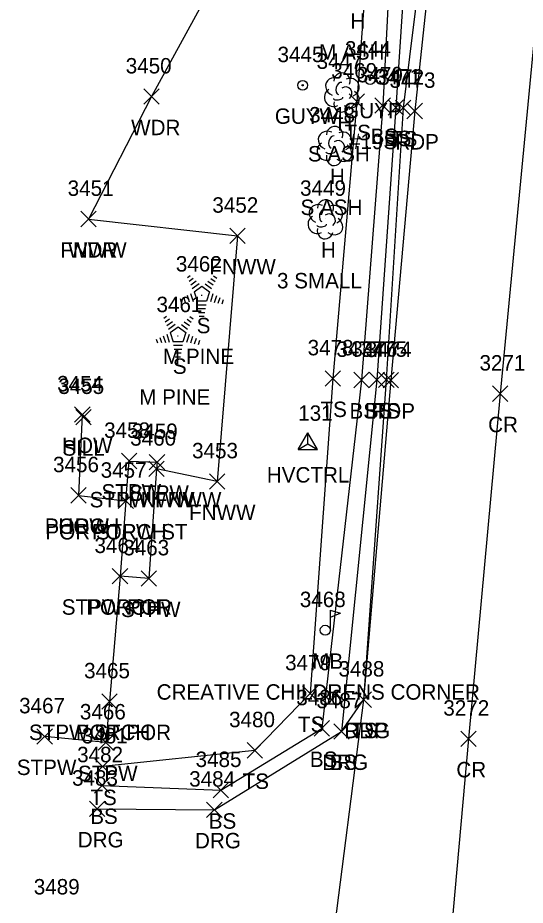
# Model space of a CAD drawing. Extents: x 1678863 to 1683592, y 407783 to 418211.
# Drawn here: x 1680309 to 1680374.7, y 414490.1 to 414605.2 of the extents above; entities that cross this region are included whole.
import ezdxf

# ---------------------------------------------------------------- set-up
doc = ezdxf.new("R2010")
doc.units = 0
for name, color, linetype in [('C_A', 7, 'Continuous'), ('C_I', 7, 'Continuous'), ('CPSM', 7, 'Continuous'), ('L_A', 7, 'Continuous'), ('L_C', 7, 'Continuous'), ('L_I', 7, 'Continuous'), ('L_TIC', 7, 'Continuous'), ('LAWA', 7, 'Continuous'), ('LBC', 7, 'Continuous'), ('LBF', 7, 'Continuous'), ('LELB', 7, 'Continuous'), ('LFNC', 7, 'Continuous'), ('LMB', 7, 'Continuous'), ('LTC', 7, 'Continuous'), ('LTD', 7, 'Continuous'), ('P_A', 7, 'Continuous'), ('P_I', 7, 'Continuous'), ('P_TIC', 7, 'Continuous'), ('PET', 7, 'Continuous'), ('PRC', 7, 'Continuous'), ('R_A', 7, 'Continuous'), ('R_I', 7, 'Continuous'), ('R_TIC', 7, 'Continuous'), ('RDG', 7, 'Continuous'), ('U_A', 7, 'Continuous'), ('U_C', 7, 'Continuous'), ('U_I', 7, 'Continuous'), ('UPGW', 7, 'Continuous')]:
    doc.layers.add(name, color=color, linetype=linetype)

msp = doc.modelspace()

# ---------------------------------------------------------------- linework, layer by layer
at = {"layer": 'CPSM'}
for p, q in [((1680345.29, 414549.19), (1680346.54, 414551.35)), ((1680347.79, 414549.19), (1680346.54, 414551.35)), ((1680346.54, 414549.91), (1680346.54, 414551.35)), ((1680345.29, 414549.19), (1680346.54, 414549.91)), ((1680346.54, 414549.91), (1680346.54, 414549.91)), ((1680346.54, 414549.91), (1680347.79, 414549.19)), ((1680345.29, 414549.19), (1680347.79, 414549.19))]:
    msp.add_line(p, q, dxfattribs=at)
at = {"layer": 'L_TIC'}
for points in [[(1680325.29, 414593.94), (1680327.29, 414595.94)], [(1680327.29, 414593.94), (1680325.29, 414595.94)], [(1680351.91, 414593.29), (1680353.91, 414595.29)], [(1680353.91, 414593.29), (1680351.91, 414595.29)], [(1680355.26, 414592.79), (1680357.26, 414594.79)], [(1680357.26, 414592.79), (1680355.26, 414594.79)], [(1680356.97, 414592.52), (1680358.97, 414594.52)], [(1680358.97, 414592.52), (1680356.97, 414594.52)], [(1680357.93, 414592.47), (1680359.93, 414594.47)], [(1680359.93, 414592.47), (1680357.93, 414594.47)], [(1680317.11, 414578.07), (1680319.11, 414580.07)], [(1680319.11, 414578.07), (1680317.11, 414580.07)], [(1680317.11, 414578.07), (1680319.11, 414580.07)], [(1680319.11, 414578.07), (1680317.11, 414580.07)], [(1680336.44, 414575.89), (1680338.44, 414577.89)], [(1680338.44, 414575.89), (1680336.44, 414577.89)], [(1680348.79, 414557.4), (1680350.79, 414559.4)], [(1680350.79, 414557.4), (1680348.79, 414559.4)], [(1680352.52, 414557.2), (1680354.52, 414559.2)], [(1680354.52, 414557.2), (1680352.52, 414559.2)], [(1680354.51, 414557.23), (1680356.51, 414559.23)], [(1680356.51, 414557.23), (1680354.51, 414559.23)], [(1680355.73, 414557.21), (1680357.73, 414559.21)], [(1680357.73, 414557.21), (1680355.73, 414559.21)], [(1680316.32, 414552.73), (1680318.32, 414554.73)], [(1680318.32, 414552.73), (1680316.32, 414554.73)], [(1680316.47, 414552.39), (1680318.47, 414554.39)], [(1680318.47, 414552.39), (1680316.47, 414554.39)], [(1680322.41, 414546.7), (1680324.41, 414548.7)], [(1680324.41, 414546.7), (1680322.41, 414548.7)], [(1680325.93, 414545.69), (1680327.93, 414547.69)], [(1680327.93, 414545.69), (1680325.93, 414547.69)], [(1680325.93, 414545.69), (1680327.93, 414547.69)], [(1680327.93, 414545.69), (1680325.93, 414547.69)], [(1680326.01, 414546.56), (1680328.01, 414548.56)], [(1680328.01, 414546.56), (1680326.01, 414548.56)], [(1680333.81, 414544.05), (1680335.81, 414546.05)], [(1680335.81, 414544.05), (1680333.81, 414546.05)], [(1680315.84, 414542.25), (1680317.84, 414544.25)], [(1680317.84, 414542.25), (1680315.84, 414544.25)], [(1680315.84, 414542.25), (1680317.84, 414544.25)], [(1680317.84, 414542.25), (1680315.84, 414544.25)], [(1680321.95, 414541.53), (1680323.95, 414543.53)], [(1680323.95, 414541.53), (1680321.95, 414543.53)], [(1680321.95, 414541.53), (1680323.95, 414543.53)], [(1680323.95, 414541.53), (1680321.95, 414543.53)], [(1680321.21, 414531.77), (1680323.21, 414533.77)], [(1680323.21, 414531.77), (1680321.21, 414533.77)], [(1680321.21, 414531.77), (1680323.21, 414533.77)], [(1680323.21, 414531.77), (1680321.21, 414533.77)], [(1680324.94, 414531.47), (1680326.94, 414533.47)], [(1680326.94, 414531.47), (1680324.94, 414533.47)], [(1680345.87, 414516.57), (1680347.87, 414518.57)], [(1680347.87, 414516.57), (1680345.87, 414518.57)], [(1680352.79, 414515.76), (1680354.79, 414517.76)], [(1680354.79, 414515.76), (1680352.79, 414517.76)], [(1680319.85, 414515.53), (1680321.85, 414517.53)], [(1680321.85, 414515.53), (1680319.85, 414517.53)], [(1680319.85, 414515.53), (1680321.85, 414517.53)], [(1680321.85, 414515.53), (1680319.85, 414517.53)], [(1680311.44, 414510.99), (1680313.44, 414512.99)], [(1680313.44, 414510.99), (1680311.44, 414512.99)], [(1680347.38, 414512.04), (1680349.38, 414514.04)], [(1680349.38, 414512.04), (1680347.38, 414514.04)], [(1680347.38, 414512.04), (1680349.38, 414514.04)], [(1680349.38, 414512.04), (1680347.38, 414514.04)], [(1680349.93, 414511.65), (1680351.93, 414513.65)], [(1680351.93, 414511.65), (1680349.93, 414513.65)], [(1680319.37, 414510.2), (1680321.37, 414512.2)], [(1680321.37, 414510.2), (1680319.37, 414512.2)], [(1680338.69, 414509.19), (1680340.69, 414511.19)], [(1680340.69, 414509.19), (1680338.69, 414511.19)], [(1680318.96, 414507.09), (1680320.96, 414509.09)], [(1680320.96, 414507.09), (1680318.96, 414509.09)], [(1680318.91, 414504.65), (1680320.91, 414506.65)], [(1680320.91, 414504.65), (1680318.91, 414506.65)], [(1680334.27, 414504.03), (1680336.27, 414506.03)], [(1680336.27, 414504.03), (1680334.27, 414506.03)]]:
    msp.add_lwpolyline(points, dxfattribs=at)
at = {"layer": 'LAWA'}
msp.add_lwpolyline([(1680346.13, 414813.09), (1680361.24, 414798.08), (1680358.15, 414762.13), (1680352.6, 414699.48), (1680351.66, 414671.59), (1680342.89, 414625.3), (1680326.29, 414594.94), (1680318.11, 414579.07)], dxfattribs=at)
at = {"layer": 'LBC'}
msp.add_lwpolyline([(1680317.32, 414553.73), (1680316.84, 414543.25)], dxfattribs=at)
at = {"layer": 'LBF'}
for points in [[(1680322.95, 414542.53), (1680323.41, 414547.7), (1680327.01, 414547.56), (1680326.93, 414546.69), (1680325.94, 414532.47), (1680322.21, 414532.77)], [(1680316.84, 414543.25), (1680322.95, 414542.53), (1680322.21, 414532.77), (1680320.85, 414516.53)], [(1680320.85, 414516.53), (1680320.37, 414511.2), (1680312.44, 414511.99)]]:
    msp.add_lwpolyline(points, dxfattribs=at)
at = {"layer": 'LELB'}
for points in [[(1680365.31, 414696.28), (1680359.36, 414662.94), (1680354.96, 414622.11), (1680352.91, 414594.29), (1680349.79, 414558.4), (1680346.87, 414517.57), (1680339.69, 414510.19), (1680319.96, 414508.09)], [(1680368.9, 414696.35), (1680365.07, 414662.04), (1680362.24, 414620.3), (1680358.93, 414593.47), (1680356.73, 414558.21), (1680353.79, 414516.76)], [(1680362.72, 414648.37), (1680357.66, 414620.93), (1680356.26, 414593.79), (1680353.52, 414558.2), (1680348.38, 414513.04)], [(1680362.72, 414648.37), (1680363.91, 414647.96), (1680359.73, 414620.46), (1680357.97, 414593.52), (1680355.51, 414558.23), (1680350.93, 414512.65)], [(1680319.91, 414505.65), (1680335.27, 414505.03), (1680348.38, 414513.04)]]:
    msp.add_lwpolyline(points, dxfattribs=at)
at = {"layer": 'LFNC'}
msp.add_lwpolyline([(1680318.11, 414579.07), (1680337.44, 414576.89), (1680334.81, 414545.05), (1680326.93, 414546.69)], dxfattribs=at)
at = {"layer": 'LMB'}
for p, q in [((1680349.47, 414528.36), (1680350.77, 414527.97)), ((1680349.48, 414525.76), (1680349.48, 414528.36)), ((1680349.48, 414527.46), (1680350.76, 414527.97)), ((1680348.82, 414525.76), (1680348.82, 414525.76))]:
    msp.add_line(p, q, dxfattribs=at)
msp.add_circle((1680348.82, 414525.76), 0.656, dxfattribs=at)
at = {"layer": 'LTC'}
for p, q in [((1680330.95, 414571.47), (1680331.31, 414571.73)), ((1680334.35, 414571.71), (1680334.77, 414571.41)), ((1680331.16, 414571), (1680331.69, 414571.39)), ((1680331.37, 414570.54), (1680332.08, 414571.05)), ((1680331.58, 414570.07), (1680332.46, 414570.71)), ((1680333.24, 414570.67), (1680334.05, 414570.08)), ((1680333.61, 414571.01), (1680334.29, 414570.52)), ((1680333.98, 414571.36), (1680334.53, 414570.96)), ((1680331.35, 414569.4), (1680331.68, 414568.38)), ((1680331.81, 414569.62), (1680332.82, 414570.35)), ((1680331.81, 414569.62), (1680332.2, 414568.42)), ((1680332.82, 414570.35), (1680333.82, 414569.63)), ((1680333.82, 414569.63), (1680333.43, 414568.42)), ((1680334.25, 414569.36), (1680333.92, 414568.32)), ((1680329.99, 414568.75), (1680330.14, 414568.28)), ((1680330.44, 414568.97), (1680330.65, 414568.31)), ((1680330.9, 414569.18), (1680331.17, 414568.35)), ((1680333.43, 414568.42), (1680332.2, 414568.42)), ((1680334.7, 414569.11), (1680334.41, 414568.22)), ((1680335.14, 414568.86), (1680334.91, 414568.13)), ((1680335.59, 414568.61), (1680335.4, 414568.03)), ((1680333.39, 414567.92), (1680332.24, 414567.92)), ((1680333.3, 414567.42), (1680332.32, 414567.42)), ((1680327.87, 414566.2), (1680328.23, 414566.46)), ((1680328.08, 414565.74), (1680328.61, 414566.12)), ((1680330.9, 414566.1), (1680331.45, 414565.7)), ((1680331.27, 414566.44), (1680331.69, 414566.14)), ((1680333.22, 414566.92), (1680332.39, 414566.92)), ((1680333.14, 414566.42), (1680332.46, 414566.42)), ((1680328.29, 414565.27), (1680329, 414565.78)), ((1680328.5, 414564.81), (1680329.38, 414565.44)), ((1680328.73, 414564.35), (1680329.74, 414565.09)), ((1680329.74, 414565.09), (1680330.74, 414564.36)), ((1680330.16, 414565.4), (1680330.97, 414564.81)), ((1680330.53, 414565.75), (1680331.21, 414565.25)), ((1680327.36, 414563.7), (1680327.57, 414563.05)), ((1680327.82, 414563.92), (1680328.09, 414563.08)), ((1680328.27, 414564.13), (1680328.6, 414563.11)), ((1680328.73, 414564.35), (1680329.11, 414563.16)), ((1680330.74, 414564.36), (1680330.34, 414563.16)), ((1680331.17, 414564.09), (1680330.83, 414563.05)), ((1680331.62, 414563.84), (1680331.33, 414562.96)), ((1680326.91, 414563.48), (1680327.06, 414563.01)), ((1680330.34, 414563.16), (1680329.11, 414563.16)), ((1680330.31, 414562.66), (1680329.16, 414562.66)), ((1680332.06, 414563.59), (1680331.82, 414562.86)), ((1680332.51, 414563.34), (1680332.32, 414562.77)), ((1680330.22, 414562.16), (1680329.23, 414562.16)), ((1680330.14, 414561.66), (1680329.31, 414561.66)), ((1680330.05, 414561.16), (1680329.38, 414561.16))]:
    msp.add_line(p, q, dxfattribs=at)
at = {"layer": 'LTD'}
for p, q in [((1680350.95, 414595.53), (1680350.95, 414595.53)), ((1680350.95, 414595.53), (1680350.95, 414595.53)), ((1680349.99, 414588.59), (1680349.99, 414588.59)), ((1680349.99, 414588.59), (1680349.99, 414588.59)), ((1680348.81, 414579.08), (1680348.81, 414579.08)), ((1680348.81, 414579.08), (1680348.81, 414579.08))]:
    msp.add_line(p, q, dxfattribs=at)
for centre in [(1680350.99, 414596.97), (1680350.04, 414590.02), (1680348.86, 414580.51)]:
    msp.add_arc(centre, 1.05, 335.5272, 180.9563, dxfattribs=at)
for centre, major_axis, ratio, start_param, end_param in [((1680350.15, 414596.2), (1.21, -0.51), 0.895232, 1.570796, 4.712389), ((1680351.99, 414596.12), (-1.14, -0.48), 0.949671, 1.570796, 4.712389), ((1680349.86, 414594.82), (0.58, -1.04), 0.959034, 3.141593, 6.283185), ((1680350.74, 414595.99), (-0.208, -0.792), 0.645439, 3.141593, 6.283185), ((1680351.45, 414595.37), (-0.5, 0.667), 0.989748, 3.141593, 6.283185), ((1680350.49, 414594.78), (-0.625, -0.083), 0.423636, 0, 3.141593), ((1680351.95, 414594.7), (-1.09, 0.79), 0.841452, 1.570796, 4.712389), ((1680350.95, 414594.03), (0.26, 1.06), 0.942809, 1.570796, 4.712389), ((1680349.2, 414589.25), (1.21, -0.51), 0.895232, 1.570796, 4.712389), ((1680351.03, 414589.17), (-1.14, -0.48), 0.949671, 1.570796, 4.712389), ((1680348.91, 414587.88), (0.58, -1.04), 0.959034, 3.141593, 6.283185), ((1680349.78, 414589.05), (-0.208, -0.792), 0.645439, 3.141593, 6.283185), ((1680350.49, 414588.42), (-0.5, 0.667), 0.989748, 3.141593, 6.283185), ((1680349.53, 414587.84), (-0.625, -0.083), 0.423636, 0, 3.141593), ((1680350.99, 414587.75), (-1.09, 0.79), 0.841452, 1.570796, 4.712389), ((1680349.99, 414587.09), (0.26, 1.06), 0.942809, 1.570796, 4.712389), ((1680348.02, 414579.74), (1.21, -0.51), 0.895232, 1.570796, 4.712389), ((1680349.85, 414579.66), (-1.14, -0.48), 0.949671, 1.570796, 4.712389), ((1680348.6, 414579.53), (-0.208, -0.792), 0.645439, 3.141593, 6.283185), ((1680349.31, 414578.91), (-0.5, 0.667), 0.989748, 3.141593, 6.283185), ((1680347.73, 414578.37), (0.58, -1.04), 0.959034, 3.141593, 6.283185), ((1680349.81, 414578.24), (-1.09, 0.79), 0.841452, 1.570796, 4.712389), ((1680348.81, 414577.58), (0.26, 1.06), 0.942809, 1.570796, 4.712389), ((1680348.36, 414578.33), (-0.625, -0.083), 0.423636, 0, 3.141593)]:
    msp.add_ellipse(centre, major_axis=major_axis, ratio=ratio, start_param=start_param, end_param=end_param, dxfattribs=at)
at = {"layer": 'P_TIC'}
for points in [[(1680359.41, 414592.08), (1680361.41, 414594.08)], [(1680361.41, 414592.08), (1680359.41, 414594.08)], [(1680356.32, 414557.18), (1680358.32, 414559.18)], [(1680358.32, 414557.18), (1680356.32, 414559.18)], [(1680370.5, 414555.43), (1680372.5, 414557.43)], [(1680372.5, 414555.43), (1680370.5, 414557.43)], [(1680352.79, 414515.76), (1680354.79, 414517.76)], [(1680354.79, 414515.76), (1680352.79, 414517.76)], [(1680366.38, 414510.69), (1680368.38, 414512.69)], [(1680368.38, 414510.69), (1680366.38, 414512.69)]]:
    msp.add_lwpolyline(points, dxfattribs=at)
at = {"layer": 'PET'}
msp.add_lwpolyline([(1680468.22, 415214.69), (1680459.71, 415182.46), (1680453.72, 415158.31), (1680446.09, 415129.91), (1680440.19, 415107.06), (1680428.11, 415053.84), (1680423.8, 415033.84), (1680420.13, 415016.1), (1680415.53, 414995.95), (1680407.02, 414954.69), (1680401.79, 414930.3), (1680395.67, 414897.37), (1680389.91, 414860.31), (1680385.22, 414829.17), (1680382.27, 414805.05), (1680376.74, 414757.64), (1680370.82, 414695.91), (1680367.27, 414661.86), (1680363.27, 414619.85), (1680360.41, 414593.08), (1680357.32, 414558.18), (1680353.79, 414516.76), (1680349.58, 414483.99)], dxfattribs=at)
at = {"layer": 'PRC'}
msp.add_lwpolyline([(1680481.59, 415211.17), (1680473.06, 415178.67), (1680464.71, 415146.4), (1680454.43, 415103.39), (1680442.46, 415051.38), (1680433.87, 415013.05), (1680427.71, 414986.46), (1680420.88, 414953.3), (1680415, 414925.91), (1680408.48, 414889.99), (1680403.43, 414856.87), (1680399.05, 414826.29), (1680394.79, 414790.7), (1680390.07, 414747.8), (1680385.23, 414697.92), (1680381.06, 414656.38), (1680376.28, 414606.57), (1680371.5, 414556.43), (1680367.38, 414511.69), (1680362.63, 414458.59)], dxfattribs=at)
at = {"layer": 'R_TIC'}
for points in [[(1680352.79, 414515.76), (1680354.79, 414517.76)], [(1680354.79, 414515.76), (1680352.79, 414517.76)], [(1680349.93, 414511.65), (1680351.93, 414513.65)], [(1680351.93, 414511.65), (1680349.93, 414513.65)], [(1680318.25, 414501.61), (1680320.25, 414503.61)], [(1680320.25, 414501.61), (1680318.25, 414503.61)], [(1680333.44, 414501.49), (1680335.44, 414503.49)], [(1680335.44, 414501.49), (1680333.44, 414503.49)]]:
    msp.add_lwpolyline(points, dxfattribs=at)
at = {"layer": 'RDG'}
msp.add_lwpolyline([(1680319.25, 414502.61), (1680334.44, 414502.49), (1680350.93, 414512.65), (1680353.79, 414516.76)], dxfattribs=at)
at = {"layer": 'UPGW'}
for centre, radius in [((1680345.89, 414596.41), 0.625), ((1680354.63, 414597.13), 0.625), ((1680354.63, 414597.13), 0.0833), ((1680345.89, 414596.41), 0.0833)]:
    msp.add_circle(centre, radius, dxfattribs=at)

# ---------------------------------------------------------------- texts
at = {"layer": 'C_A'}
msp.add_text('HVCTRL', height=2, dxfattribs=at).set_placement((1680341.24, 414544.91))
at = {"layer": 'C_I'}
msp.add_text('131', height=2, dxfattribs=at).set_placement((1680345.31, 414552.91))
at = {"layer": 'L_A'}
for s, p in [('H', (1680352.08, 414603.73)), ('H', (1680350.38, 414590.53)), ('WDR', (1680323.65, 414589.94)), ('TS', (1680351.32, 414589.29)), ('BS', (1680354.7, 414588.79)), ('BS', (1680356.41, 414588.52)), ('TS', (1680357.34, 414588.47)), ('H', (1680349.42, 414583.59)), ('FNWW', (1680314.46, 414574.07)), ('WDR', (1680315.47, 414574.07)), ('H', (1680348.25, 414574.08)), ('FNWW', (1680333.79, 414571.89)), ('S', (1680332.15, 414564.26)), ('S', (1680329.06, 414559)), ('TS', (1680348.2, 414553.4)), ('BS', (1680351.96, 414553.2)), ('BS', (1680353.95, 414553.23)), ('TS', (1680355.14, 414553.21)), ('SILL', (1680314.73, 414548.39)), ('HOW', (1680314.7, 414548.73)), ('STPW', (1680319.81, 414542.7)), ('STPW', (1680323.41, 414542.56)), ('STPW FNWW', (1680318.27, 414541.69)), ('FNWW', (1680323.27, 414541.69)), ('FNWW', (1680331.16, 414540.05)), ('PORCH', (1680312.47, 414538.25)), ('POR STPW ST', (1680312.54, 414537.53)), ('HOW', (1680314.23, 414538.25)), ('PORCH', (1680318.58, 414537.53)), ('STPW POR', (1680314.66, 414527.77)), ('PORCH', (1680317.83, 414527.77)), ('STPW', (1680322.33, 414527.47)), ('MB', (1680347.13, 414520.76)), ('TS', (1680345.28, 414512.57)), ('STPW ST POR', (1680310.4, 414511.53)), ('PORCH', (1680316.48, 414511.53)), ('TS', (1680352.2, 414511.76)), ('BS', (1680346.82, 414508.04)), ('BS', (1680346.82, 414508.04)), ('BS', (1680349.37, 414507.65)), ('STPW', (1680308.83, 414506.99)), ('STPW', (1680316.76, 414506.2)), ('TS', (1680338.1, 414505.19)), ('TS', (1680318.37, 414503.09)), ('BS', (1680318.35, 414500.65)), ('BS', (1680333.71, 414500.03))]:
    msp.add_text(s, height=2, dxfattribs=at).set_placement(p)
at = {"layer": 'L_C'}
for s, p in [('M ASH', (1680348.02, 414599.73)), ('S ASH', (1680346.57, 414586.53)), ('S ASH', (1680345.61, 414579.59)), ('3 SMALL', (1680342.56, 414570.08)), ('M PINE', (1680327.78, 414560.26)), ('M PINE', (1680324.7, 414555)), ('CREATIVE CHILDRENS CORNER', (1680326.96, 414516.76))]:
    msp.add_text(s, height=2, dxfattribs=at).set_placement(p)
at = {"layer": 'L_I'}
for s, p in [('3447', (1680347.69, 414598.53)), ('3450', (1680322.95, 414597.94)), ('3469', (1680349.59, 414597.29)), ('3470', (1680352.91, 414596.79)), ('3471', (1680355.28, 414596.52)), ('3472', (1680355.67, 414596.47)), ('3448', (1680346.73, 414591.59)), ('3451', (1680315.42, 414582.07)), ('3451', (1680315.42, 414582.07)), ('3449', (1680345.55, 414582.08)), ('3452', (1680334.18, 414579.89)), ('3462', (1680329.45, 414572.26)), ('3461', (1680326.94, 414567)), ('3478', (1680346.53, 414561.4)), ('3477', (1680350.26, 414561.2)), ('3476', (1680352.2, 414561.23)), ('3475', (1680353.47, 414561.21)), ('3454', (1680314.06, 414556.73)), ('3455', (1680314.21, 414556.39)), ('3458', (1680320.15, 414550.7)), ('3459', (1680323.74, 414550.56)), ('3460', (1680323.53, 414549.69)), ('3460', (1680323.53, 414549.69)), ('3453', (1680331.55, 414548.05)), ('3456', (1680313.53, 414546.25)), ('3456', (1680313.53, 414546.25)), ('3457', (1680319.7, 414545.53)), ('3457', (1680319.7, 414545.53)), ('3464', (1680318.9, 414535.77)), ('3464', (1680318.9, 414535.77)), ('3463', (1680322.63, 414535.47)), ('3468', (1680345.52, 414528.76)), ('3479', (1680343.61, 414520.57)), ('3465', (1680317.55, 414519.53)), ('3465', (1680317.55, 414519.53)), ('3488', (1680350.53, 414519.76)), ('3486', (1680345.06, 414516.04)), ('3486', (1680345.06, 414516.04)), ('3487', (1680347.67, 414515.65)), ('3467', (1680309.13, 414514.99)), ('3466', (1680317.01, 414514.2)), ('3480', (1680336.35, 414513.19)), ('3481', (1680317.26, 414511.09)), ('3482', (1680316.65, 414508.65)), ('3485', (1680332.01, 414508.03))]:
    msp.add_text(s, height=2, dxfattribs=at).set_placement(p)
at = {"layer": 'LTC'}
for p in [(1680332.7, 414569.37), (1680329.62, 414564.1)]:
    msp.add_text('.', height=1.04, rotation=270, dxfattribs=at).set_placement(p)
at = {"layer": 'P_A'}
for s, p in [('RDP', (1680357.9, 414588.08)), ('RDP', (1680354.8, 414553.18)), ('CR', (1680369.93, 414551.43)), ('RDP', (1680351.28, 414511.76)), ('CR', (1680365.81, 414506.69))]:
    msp.add_text(s, height=2, dxfattribs=at).set_placement(p)
at = {"layer": 'P_I'}
for s, p in [('3473', (1680357.15, 414596.08)), ('3474', (1680354.06, 414561.18)), ('3271', (1680368.81, 414559.43)), ('3488', (1680350.53, 414519.76)), ('3272', (1680364.12, 414514.69))]:
    msp.add_text(s, height=2, dxfattribs=at).set_placement(p)
at = {"layer": 'R_A'}
for p in [(1680351.28, 414511.76), (1680348.42, 414507.65), (1680316.73, 414497.61), (1680331.93, 414497.49)]:
    msp.add_text('DRG', height=2, dxfattribs=at).set_placement(p)
at = {"layer": 'R_I'}
for s, p in [('3488', (1680350.53, 414519.76)), ('3487', (1680347.67, 414515.65)), ('3483', (1680315.99, 414505.61)), ('3484', (1680331.18, 414505.49)), ('3489', (1680311.03, 414491.51))]:
    msp.add_text(s, height=2, dxfattribs=at).set_placement(p)
at = {"layer": 'U_A'}
for s, p in [('GUYP', (1680351.14, 414592.13)), ('GUYW', (1680342.28, 414591.41))]:
    msp.add_text(s, height=2, dxfattribs=at).set_placement(p)
at = {"layer": 'U_C'}
msp.add_text('#19S', height=2, dxfattribs=at).set_placement((1680351.89, 414588.13))
at = {"layer": 'U_I'}
for s, p in [('3444', (1680351.37, 414600.13)), ('3445', (1680342.63, 414599.41))]:
    msp.add_text(s, height=2, dxfattribs=at).set_placement(p)

doc.saveas('drawing.dxf')
